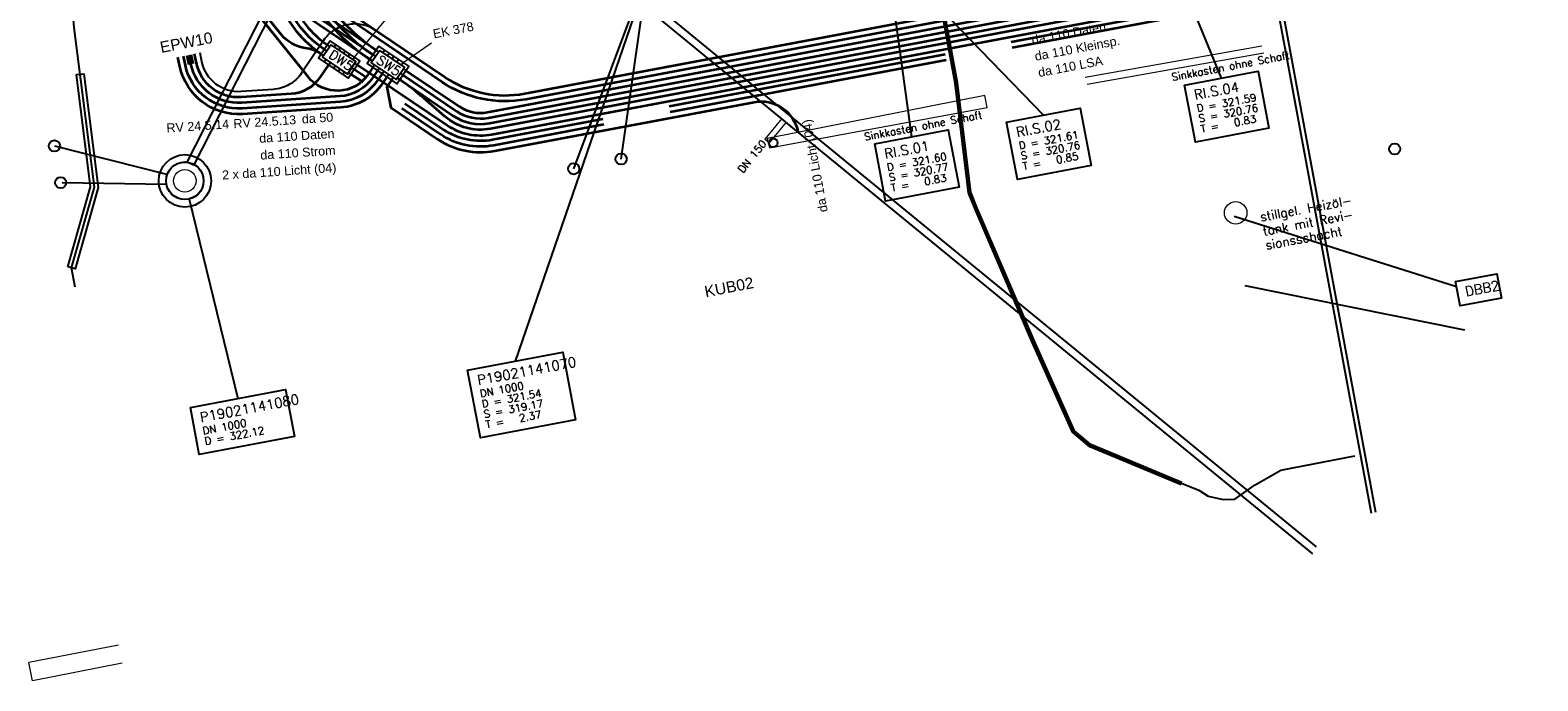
# Model space of a CAD drawing. Header units: metres. Extents: x -502 to 161, y -108 to 174.
# Tile 301 of 656: x -178 to -138, y -54 to -36. Entities that reach past the tile are written whole.
import ezdxf

# ---------------------------------------------------------------- set-up
doc = ezdxf.new("R2010")
doc.units = ezdxf.units.M
doc.header["$LTSCALE"] = 0.1
for name, pattern in [('123', [25.001, 12.501, -12.5]), ('125', [101.6, 100.001, -1.599]), ('237', [93, 75, -18])]:
    doc.linetypes.add(name, pattern=pattern)
for name, color, linetype in [('BRI31-005.05-5p02-Koordinierung Lageplan 4. BA ZOB West 2022-06-15', 7, 'Continuous'), ('BRI31-005.06-5f07-Koordinierung Lageplan 4. BA ZOB Fernbusbahnh', 7, 'Continuous'), ('BRI32-005.02-5f05-Koordinierung Schemaplan 4 BA ZOB Teilbereich', 7, 'Continuous'), ('BRI32-005.03-5f06-Koordinierung Schemaplan 4 BA ZOB Teilbereich 2 Ost - Bahnhofsallee 2023-01-21', 7, 'Continuous')]:
    doc.layers.add(name, color=color, linetype=linetype)
doc.styles.add('Arial', font='arial.ttf')
doc.styles.add('Txt', font='txt_____.ttf')

msp = doc.modelspace()

# ---------------------------------------------------------------- linework, layer by layer
at = {"layer": 'BRI31-005.05-5p02-Koordinierung Lageplan 4. BA ZOB West 2022-06-15', "color": 7, "linetype": '125', "lineweight": 18, "transparency": 33554687}
for p, q in [((-167.462, -26.978), (-174.079, -39.99)), ((-167.261, -27.023), (-173.901, -40.081))]:
    msp.add_line(p, q, dxfattribs=at)
at = {"layer": 'BRI31-005.05-5p02-Koordinierung Lageplan 4. BA ZOB West 2022-06-15', "color": 7, "linetype": 'Continuous', "lineweight": 25, "transparency": 33554687}
for p, q in [((-167.462, -26.978), (-174.079, -39.99)), ((-167.261, -27.023), (-173.901, -40.081)), ((-142.44, -49.367), (-145.259, -34.159)), ((-142.321, -49.345), (-145.141, -34.137)), ((-162.151, -36.121), (-165.311, -45.305)), ((-163.747, -40.164), (-162.225, -36.1)), ((-162.48, -39.904), (-161.943, -36.158)), ((-144.007, -50.441), (-161.631, -36.006)), ((-143.909, -50.262), (-161.514, -35.842)), ((-170.342, -37.024), (-170.408, -36.979)), ((-170.258, -36.899), (-170.325, -36.855)), ((-170.147, -36.914), (-170.103, -36.847)), ((-170.023, -36.998), (-169.978, -36.931)), ((-169.899, -37.081), (-169.854, -37.015)), ((-168.957, -37.045), (-169.024, -37)), ((-168.847, -37.061), (-168.803, -36.994)), ((-170.426, -37.148), (-170.492, -37.103)), ((-170.416, -37.312), (-170.371, -37.245)), ((-170.291, -37.396), (-170.247, -37.329)), ((-170.167, -37.479), (-170.122, -37.413)), ((-169.774, -37.165), (-169.729, -37.099)), ((-169.65, -37.249), (-169.605, -37.183)), ((-169.529, -37.391), (-169.595, -37.347)), ((-169.125, -37.293), (-169.191, -37.249)), ((-169.112, -37.459), (-169.067, -37.393)), ((-169.107, -37.124), (-169.041, -37.169)), ((-168.723, -37.144), (-168.678, -37.077)), ((-168.598, -37.227), (-168.553, -37.161)), ((-168.473, -37.31), (-168.428, -37.244)), ((-168.348, -37.393), (-168.303, -37.327)), ((-170.043, -37.563), (-169.998, -37.497)), ((-169.918, -37.647), (-169.873, -37.581)), ((-169.696, -37.64), (-169.763, -37.595)), ((-169.612, -37.516), (-169.679, -37.471)), ((-168.988, -37.543), (-168.943, -37.477)), ((-168.866, -37.625), (-168.821, -37.559)), ((-168.739, -37.711), (-168.694, -37.644)), ((-168.614, -37.795), (-168.57, -37.728)), ((-168.395, -37.785), (-168.462, -37.741)), ((-168.311, -37.661), (-168.378, -37.616)), ((-168.228, -37.537), (-168.294, -37.492)), ((-177.616, -39.554), (-174.622, -40.313)), ((-177.408, -40.533), (-174.622, -40.576)), ((-174.015, -40.974), (-172.716, -46.299)), ((-146.108, -41.427), (-140.17, -43.306)), ((-145.821, -43.282), (-139.953, -44.464))]:
    msp.add_line(p, q, dxfattribs=at)
at = {"layer": 'BRI31-005.05-5p02-Koordinierung Lageplan 4. BA ZOB West 2022-06-15', "color": 7, "linetype": 'Continuous', "lineweight": 18, "transparency": 33554687}
for p, q in [((-167.462, -26.978), (-174.079, -39.99)), ((-167.261, -27.023), (-173.901, -40.081))]:
    msp.add_line(p, q, dxfattribs=at)
at = {"layer": 'BRI31-005.05-5p02-Koordinierung Lageplan 4. BA ZOB West 2022-06-15', "color": 1, "linetype": 'Continuous', "lineweight": 25, "true_color": 0xff0000, "transparency": 33554687}
for p, q in [((-147.97, -34.07), (-146.45, -37.742)), ((-155.019, -34.791), (-151.202, -38.737)), ((-155.254, -35.45), (-154.724, -39.315))]:
    msp.add_line(p, q, dxfattribs=at)
at = {"layer": 'BRI31-005.05-5p02-Koordinierung Lageplan 4. BA ZOB West 2022-06-15', "color": 1, "linetype": 'Continuous', "lineweight": 18, "true_color": 0xff0000, "transparency": 33554687}
for p, q in [((-169.605, -37.183), (-168.198, -35.499)), ((-168.303, -37.327), (-167.544, -36.803)), ((-158.189, -38.825), (-158.643, -39.378)), ((-158.073, -38.92), (-158.527, -39.473))]:
    msp.add_line(p, q, dxfattribs=at)
at = {"layer": 'BRI31-005.05-5p02-Koordinierung Lageplan 4. BA ZOB West 2022-06-15', "color": 250, "linetype": 'Continuous', "lineweight": 13, "true_color": 0x333333, "transparency": 33554687}
for p, q in [((-150.084, -37.718), (-145.369, -36.881)), ((-150.031, -37.906), (-145.314, -37.07)), ((-152.765, -38.213), (-158.584, -39.36)), ((-152.7, -38.527), (-152.765, -38.213)), ((-158.521, -39.61), (-152.7, -38.527)), ((-158.584, -39.36), (-158.521, -39.61))]:
    msp.add_line(p, q, dxfattribs=at)
at = {"layer": 'BRI31-005.05-5p02-Koordinierung Lageplan 4. BA ZOB West 2022-06-15', "color": 30, "linetype": 'Continuous', "lineweight": 200, "true_color": 0xff7f00, "transparency": 33554687}
msp.add_line((-174.023, -37.128), (-173.972, -37.372), dxfattribs=at)
at = {"layer": 'BRI31-005.05-5p02-Koordinierung Lageplan 4. BA ZOB West 2022-06-15', "color": 7, "linetype": '123', "lineweight": 35, "transparency": 33554687}
msp.add_line((-167.302, -39.254), (-169.696, -37.64), dxfattribs=at)
at = {"layer": 'BRI31-005.05-5p02-Koordinierung Lageplan 4. BA ZOB West 2022-06-15', "color": 3, "linetype": '123', "lineweight": 35, "true_color": 0x00ff00, "transparency": 33554687}
msp.add_line((-167.218, -39.13), (-169.612, -37.516), dxfattribs=at)
at = {"layer": 'BRI31-005.05-5p02-Koordinierung Lageplan 4. BA ZOB West 2022-06-15', "color": 7, "linetype": 'Continuous', "lineweight": 13, "transparency": 33554687}
for p, q in [((-158.189, -38.825), (-158.073, -38.92)), ((-158.527, -39.473), (-158.643, -39.378)), ((-173.901, -40.081), (-174.079, -39.99))]:
    msp.add_line(p, q, dxfattribs=at)
at = {"layer": 'BRI31-005.05-5p02-Koordinierung Lageplan 4. BA ZOB West 2022-06-15', "color": 35, "linetype": 'Continuous', "lineweight": 13, "true_color": 0x99724c, "transparency": 33554687, "flags": 128}
msp.add_lwpolyline([(-93.613, -21.788), (-104.37, -23.948), (-121.702, -27.244), (-122.605, -27.411), (-126.137, -28.07), (-137.619, -30.248), (-150.276, -32.642), (-151.871, -32.948), (-154.117, -33.375), (-154.257, -33.543), (-154.332, -33.763), (-154.2, -34.453), (-153.566, -37.88), (-153.209, -40.81), (-153.037, -41.245), (-151.516, -44.777), (-150.429, -47.201), (-149.969, -47.587), (-147.535, -48.604)], dxfattribs=at)
at = {"layer": 'BRI31-005.05-5p02-Koordinierung Lageplan 4. BA ZOB West 2022-06-15', "color": 190, "linetype": 'Continuous', "lineweight": 35, "true_color": 0x7f00ff, "transparency": 33554687, "flags": 128}
for points in [[(-139.648, -26.618), (-139.648, -26.618, -0.053243), (-140.447, -26.679), (-140.447, -26.679, 0.076316), (-141.238, -26.776), (-141.238, -26.776, 0.259347), (-142.652, -28.18), (-142.652, -28.18), (-144.288, -33.846), (-144.288, -33.846, -0.283081), (-145.064, -34.551), (-145.064, -34.551), (-165.029, -38.311), (-165.029, -38.311, -0.197363), (-167.262, -37.85), (-167.262, -37.85), (-169.8, -36.138, -0.055493), (-170.45, -35.26), (-170.45, -35.26, 0.113399), (-172.052, -33.546), (-172.052, -33.546), (-173.836, -32.343), (-178.525, -31.469)], [(-168.228, -37.537), (-166.795, -38.503), (-166.795, -38.503, 0.197363), (-166.051, -38.656), (-166.051, -38.656), (-145.036, -34.698, 0.28308), (-144.144, -33.887), (-142.508, -28.222, -0.282099), (-141.041, -26.883), (-139.648, -26.618)], [(-172.136, -33.67, -0.113399), (-170.58, -35.335), (-170.58, -35.335, 0.113403), (-169.024, -37), (-169.024, -37)], [(-168.739, -37.711), (-168.862, -37.893, -0.231792), (-169.968, -38.529), (-172.593, -38.704, -0.374072), (-174.266, -37.434), (-174.317, -37.189)], [(-168.863, -37.627), (-168.986, -37.809), (-168.986, -37.809, -0.231792), (-169.978, -38.379), (-169.978, -38.379), (-172.603, -38.554), (-172.603, -38.554, -0.374072), (-174.119, -37.403), (-174.119, -37.403), (-174.17, -37.158)], [(-168.614, -37.795), (-168.737, -37.977), (-168.629, -38.532), (-167.382, -39.373, 0.197363), (-165.857, -39.688), (-158.927, -38.383), (-158.927, -38.383, -0.414413), (-157.759, -39.181), (-157.759, -39.181)]]:
    msp.add_lwpolyline(points, format="xyb", dxfattribs=at)
at = {"layer": 'BRI31-005.05-5p02-Koordinierung Lageplan 4. BA ZOB West 2022-06-15', "color": 7, "linetype": 'Continuous', "lineweight": 35, "transparency": 33554687, "flags": 128}
for points in [[(-139.593, -26.913, 0.040362), (-140.543, -27.169), (-141.153, -27.378, 0.244369), (-142.075, -28.347), (-143.712, -34.012), (-143.712, -34.012, -0.28308), (-144.953, -35.141), (-144.953, -35.141), (-165.968, -39.098, -0.228993), (-167.186, -38.769), (-167.752, -38.279), (-167.752, -38.279, 0.030266), (-168.395, -37.785), (-168.395, -37.785)], [(-168.395, -37.785), (-166.963, -38.751, 0.197363), (-165.996, -38.951), (-144.981, -34.993, 0.283081), (-143.856, -33.971), (-142.219, -28.305, -0.282465), (-140.982, -27.177), (-139.593, -26.913)], [(-169.525, -37.386), (-167.131, -39), (-167.131, -39, 0.197363), (-165.94, -39.246), (-165.94, -39.246), (-144.925, -35.288, 0.28308), (-143.568, -34.054), (-141.931, -28.388), (-141.931, -28.388, -0.282465), (-140.926, -27.472), (-140.926, -27.472), (-140.678, -27.425)], [(-187.343, -33.065), (-185.508, -32.765), (-180.115, -31.857), (-179.49, -31.779), (-178.6, -31.913), (-174.01, -32.768), (-172.304, -33.919, -0.112897), (-170.844, -35.477), (-170.844, -35.477, 0.113849), (-169.191, -37.249), (-169.191, -37.249)], [(-188.439, -33.548), (-185.459, -33.061), (-180.071, -32.154), (-179.494, -32.082), (-178.65, -32.209), (-174.142, -33.049), (-172.476, -34.173), (-172.476, -34.173, -0.151274), (-171.291, -35.646), (-171.291, -35.646, 0.152634), (-170.325, -36.855)], [(-169.019, -37.003), (-170.673, -35.875, -0.111585), (-170.974, -35.553, 0.112882), (-172.388, -34.043), (-174.068, -32.91), (-178.625, -32.061), (-179.492, -31.931), (-180.093, -32.005), (-185.345, -32.889, -0.039025), (-186.344, -32.978), (-186.344, -32.978, 0.037869), (-187.343, -33.065), (-187.343, -33.065)], [(-170.492, -37.103), (-170.492, -37.103, 0.114916), (-170.916, -36.942), (-170.916, -36.942, -0.191866), (-171.56, -36.577), (-172.719, -35.136), (-172.719, -35.136, 0.074555), (-172.969, -34.904), (-172.969, -34.904), (-173.176, -34.764)], [(-170.3, -37.39), (-170.527, -37.727), (-170.527, -37.727, -0.231792), (-171.29, -38.166), (-171.29, -38.166), (-172.623, -38.255), (-172.623, -38.255, -0.374072), (-173.825, -37.342), (-173.825, -37.342), (-173.876, -37.097)]]:
    msp.add_lwpolyline(points, format="xyb", dxfattribs=at)
at = {"layer": 'BRI31-005.05-5p02-Koordinierung Lageplan 4. BA ZOB West 2022-06-15', "color": 3, "linetype": 'Continuous', "lineweight": 35, "true_color": 0x00ff00, "transparency": 33554687, "flags": 128}
for points in [[(-168.311, -37.661), (-166.879, -38.627, 0.197363), (-166.023, -38.804), (-145.008, -34.846), (-145.008, -34.846, 0.283081), (-144, -33.929), (-144, -33.929), (-142.363, -28.264, -0.282465), (-141.01, -27.03), (-139.621, -26.765)], [(-187.367, -32.917), (-185.533, -32.617), (-180.136, -31.708), (-179.488, -31.628), (-178.575, -31.765), (-173.952, -32.627), (-172.22, -33.794), (-172.22, -33.794, -0.112911), (-170.714, -35.402), (-170.714, -35.402), (-170.714, -35.402, 0.113863), (-169.107, -37.124), (-169.107, -37.124)], [(-169.104, -37.127), (-170.758, -35.999), (-170.758, -35.999, -0.019291), (-171.742, -35.271), (-171.742, -35.271), (-171.742, -35.271, 0.020572), (-172.727, -34.546), (-172.727, -34.546), (-174.155, -33.583, 0.313075), (-175.466, -33.601, -0.112296), (-177.53, -34.466)], [(-169.188, -37.251), (-170.842, -36.123, -0.019297), (-171.826, -35.395, 0.020578), (-172.811, -34.67), (-174.239, -33.708), (-174.239, -33.708, 0.313075), (-175.379, -33.723), (-175.379, -33.723), (-175.379, -33.723, -0.112296), (-177.505, -34.613), (-177.505, -34.613)], [(-169.112, -37.459), (-169.235, -37.641, -0.50526), (-170.844, -37.709), (-172.836, -35.23, 0.074556), (-173.054, -35.029), (-173.26, -34.888)], [(-168.988, -37.543), (-169.111, -37.725), (-169.111, -37.725, -0.231792), (-169.988, -38.23), (-169.988, -38.23), (-172.613, -38.404, -0.374072), (-173.972, -37.372), (-174.023, -37.128)]]:
    msp.add_lwpolyline(points, format="xyb", dxfattribs=at)
at = {"layer": 'BRI31-005.05-5p02-Koordinierung Lageplan 4. BA ZOB West 2022-06-15', "color": 7, "linetype": '237', "lineweight": 35, "transparency": 33554687, "flags": 128}
for points in [[(-140.624, -27.72), (-140.869, -27.767, 0.282465), (-141.643, -28.472), (-143.279, -34.137), (-143.279, -34.137, -0.28308), (-144.869, -35.583), (-144.869, -35.583), (-165.885, -39.541), (-165.885, -39.541, -0.197363), (-167.299, -39.249), (-167.299, -39.249)], [(-170.492, -37.103, -0.151886), (-171.568, -35.762), (-171.568, -35.762, 0.151881), (-172.643, -34.422), (-172.643, -34.422), (-174.259, -33.332), (-178.699, -32.505), (-179.498, -32.385), (-180.028, -32.451), (-185.41, -33.357), (-188.391, -33.844)]]:
    msp.add_lwpolyline(points, format="xyb", dxfattribs=at)
at = {"layer": 'BRI31-005.05-5p02-Koordinierung Lageplan 4. BA ZOB West 2022-06-15', "color": 3, "linetype": '237', "lineweight": 35, "true_color": 0x00ff00, "transparency": 33554687, "flags": 128}
for points in [[(-140.651, -27.573), (-140.898, -27.62), (-140.898, -27.62, 0.282465), (-141.787, -28.43), (-141.787, -28.43), (-143.424, -34.096), (-143.424, -34.096, -0.283081), (-144.897, -35.436), (-144.897, -35.436), (-165.912, -39.393, -0.197363), (-167.215, -39.124)], [(-170.408, -36.979), (-170.408, -36.979, -0.152595), (-171.431, -35.7), (-171.431, -35.7, 0.151242), (-172.559, -34.297), (-174.2, -33.191), (-178.675, -32.357), (-179.496, -32.234), (-180.05, -32.302), (-185.435, -33.209), (-188.415, -33.696)]]:
    msp.add_lwpolyline(points, format="xyb", dxfattribs=at)
at = {"layer": 'BRI31-005.05-5p02-Koordinierung Lageplan 4. BA ZOB West 2022-06-15', "color": 6, "linetype": 'Continuous', "lineweight": 25, "true_color": 0xff00ff, "transparency": 33554687, "flags": 128}
msp.add_lwpolyline([(-177.065, -43.326), (-177.161, -42.813), (-176.551, -40.657), (-177.088, -36.393), (-177.203, -34.993), (-177.708, -33.453), (-177.941, -32.433), (-178.156, -30.613), (-178.131, -28.523), (-176.802, -28.723), (-175.29, -29.173)], dxfattribs=at)
at = {"layer": 'BRI31-005.05-5p02-Koordinierung Lageplan 4. BA ZOB West 2022-06-15', "color": 1, "linetype": 'Continuous', "lineweight": 25, "true_color": 0xff0000, "transparency": 33554687, "flags": 128}
for points in [[(-178.415, -30.793), (-174.381, -31.432), (-163.273, -33.032), (-157.04, -33.951), (-154.825, -33.53), (-154.771, -33.519), (-154.448, -33.582), (-154.281, -33.759), (-154.151, -34.444), (-153.517, -37.873), (-153.16, -40.797), (-152.991, -41.226), (-151.47, -44.757), (-150.388, -47.17), (-149.942, -47.545), (-147.516, -48.558), (-147.054, -48.742), (-146.802, -48.903), (-146.401, -48.991), (-146.088, -48.982), (-145.544, -48.602), (-144.864, -48.213), (-142.884, -47.832)], [(-147.432, -37.929), (-145.467, -37.556), (-145.178, -39.083), (-147.143, -39.456), (-147.432, -37.929)], [(-152.184, -38.924), (-150.219, -38.551), (-149.93, -40.078), (-151.895, -40.451), (-152.184, -38.924)], [(-155.706, -39.502), (-153.741, -39.129), (-153.452, -40.656), (-155.417, -41.029), (-155.706, -39.502)]]:
    msp.add_lwpolyline(points, dxfattribs=at)
at = {"layer": 'BRI31-005.05-5p02-Koordinierung Lageplan 4. BA ZOB West 2022-06-15', "color": 114, "linetype": 'Continuous', "lineweight": 25, "true_color": 0x00994c, "transparency": 33554687, "flags": 128}
msp.add_lwpolyline([(-147.508, -48.54), (-149.932, -47.527), (-150.372, -47.158), (-151.452, -44.749), (-152.973, -41.218), (-153.14, -40.793), (-153.497, -37.869), (-154.131, -34.44), (-154.263, -33.749), (-154.438, -33.564), (-154.769, -33.499), (-154.832, -33.51), (-157.041, -33.93), (-163.27, -33.012), (-174.378, -31.412), (-178.412, -30.773)], dxfattribs=at)
at = {"layer": 'BRI31-005.05-5p02-Koordinierung Lageplan 4. BA ZOB West 2022-06-15', "color": 250, "linetype": 'Continuous', "lineweight": 25, "true_color": 0x333333, "transparency": 33554687, "flags": 128}
for points in [[(-147.531, -48.595), (-149.963, -47.579), (-150.421, -47.195), (-151.507, -44.773), (-153.028, -41.241), (-153.199, -40.807), (-153.556, -37.879), (-154.19, -34.451), (-154.321, -33.763), (-154.248, -33.548), (-154.111, -33.384)], [(-147.512, -48.549), (-149.937, -47.536), (-150.38, -47.164), (-151.461, -44.753), (-152.982, -41.222), (-153.15, -40.795), (-153.507, -37.871), (-154.141, -34.442), (-154.272, -33.754), (-154.443, -33.573), (-154.769, -33.509)], [(-177.257, -42.786), (-176.653, -40.649), (-177.03, -37.65), (-176.832, -37.626), (-176.449, -40.665), (-177.065, -42.84), (-177.257, -42.786)]]:
    msp.add_lwpolyline(points, dxfattribs=at)
at = {"layer": 'BRI31-005.05-5p02-Koordinierung Lageplan 4. BA ZOB West 2022-06-15', "color": 1, "linetype": 'Continuous', "lineweight": 35, "true_color": 0xff0000, "transparency": 33554687, "flags": 128}
msp.add_lwpolyline([(-145.092, -34.404), (-165.056, -38.164), (-165.056, -38.164, -0.197461), (-167.178, -37.726), (-167.178, -37.726), (-169.702, -36.024)], format="xyb", dxfattribs=at)
at = {"layer": 'BRI31-005.05-5p02-Koordinierung Lageplan 4. BA ZOB West 2022-06-15', "color": 1, "linetype": '237', "lineweight": 25, "true_color": 0xff0000, "transparency": 33554687, "flags": 128}
msp.add_lwpolyline([(-169.04, -36.47), (-169.04, -36.47, 0.414215), (-170.428, -36.74), (-170.428, -36.74), (-171.014, -37.609), (-171.014, -37.609, -0.231793), (-171.777, -38.048), (-171.777, -38.048), (-172.633, -38.105, -0.374072), (-173.678, -37.311), (-173.729, -37.066)], format="xyb", dxfattribs=at)
at = {"layer": 'BRI31-005.05-5p02-Koordinierung Lageplan 4. BA ZOB West 2022-06-15', "color": 7, "linetype": 'Continuous', "lineweight": 25, "transparency": 33554687, "flags": 128}
for points in [[(-170.252, -36.747), (-170.565, -37.211), (-170.3, -37.39), (-169.769, -37.748), (-169.456, -37.283), (-170.252, -36.747)], [(-170.23, -36.858), (-170.454, -37.189), (-169.791, -37.637), (-169.567, -37.305), (-170.23, -36.858)], [(-168.951, -36.892), (-169.264, -37.357), (-168.468, -37.893), (-168.155, -37.429), (-168.951, -36.892)], [(-168.929, -37.003), (-169.153, -37.335), (-168.49, -37.782), (-168.266, -37.451), (-168.929, -37.003)], [(-140.194, -43.177), (-139.086, -42.967), (-138.963, -43.615), (-140.071, -43.825), (-140.194, -43.177)], [(-166.58, -45.546), (-164.042, -45.064), (-163.7, -46.866), (-166.239, -47.348), (-166.58, -45.546)], [(-173.985, -46.54), (-171.447, -46.058), (-171.209, -47.31), (-173.748, -47.791), (-173.985, -46.54)]]:
    msp.add_lwpolyline(points, dxfattribs=at)
at = {"layer": 'BRI31-005.05-5p02-Koordinierung Lageplan 4. BA ZOB West 2022-06-15', "color": 30, "linetype": 'Continuous', "lineweight": 25, "true_color": 0xff7f00, "transparency": 33554687, "flags": 128}
msp.add_lwpolyline([(-177.161, -42.813), (-176.551, -40.657), (-176.931, -37.638)], dxfattribs=at)
at = {"layer": 'BRI31-005.05-5p02-Koordinierung Lageplan 4. BA ZOB West 2022-06-15', "color": 7, "linetype": 'Continuous', "lineweight": 18, "transparency": 33554687, "flags": 128}
for points in [[(-147.432, -37.929), (-145.467, -37.556), (-145.178, -39.083), (-147.143, -39.456), (-147.432, -37.929)], [(-152.184, -38.924), (-150.219, -38.551), (-149.93, -40.078), (-151.895, -40.451), (-152.184, -38.924)], [(-155.706, -39.502), (-153.741, -39.129), (-153.452, -40.656), (-155.417, -41.029), (-155.706, -39.502)], [(-140.194, -43.177), (-139.086, -42.967), (-138.963, -43.615), (-140.071, -43.825), (-140.194, -43.177)], [(-166.58, -45.546), (-164.042, -45.064), (-163.7, -46.866), (-166.239, -47.348), (-166.58, -45.546)], [(-173.985, -46.54), (-171.447, -46.058), (-171.209, -47.31), (-173.748, -47.791), (-173.985, -46.54)]]:
    msp.add_lwpolyline(points, dxfattribs=at)
at = {"layer": 'BRI31-005.05-5p02-Koordinierung Lageplan 4. BA ZOB West 2022-06-15', "color": 7, "linetype": 'Continuous', "lineweight": 25, "transparency": 33554687}
for centre, radius in [((-177.616, -39.554), 0.15), ((-158.417, -39.473), 0.117), ((-174.133, -40.488), 0.7), ((-174.133, -40.488), 0.7), ((-162.48, -39.904), 0.15), ((-141.82, -39.636), 0.147), ((-174.133, -40.484), 0.5), ((-174.133, -40.488), 0.5), ((-174.133, -40.488), 0.5), ((-163.747, -40.164), 0.15), ((-177.451, -40.535), 0.15)]:
    msp.add_circle(centre, radius, dxfattribs=at)
at = {"layer": 'BRI31-005.05-5p02-Koordinierung Lageplan 4. BA ZOB West 2022-06-15', "color": 7, "linetype": 'Continuous', "lineweight": 18, "transparency": 33554687}
for radius in [0.7, 0.5]:
    msp.add_circle((-174.133, -40.488), radius, dxfattribs=at)
at = {"layer": 'BRI31-005.05-5p02-Koordinierung Lageplan 4. BA ZOB West 2022-06-15', "color": 7, "linetype": 'Continuous', "lineweight": 13, "transparency": 33554687}
for centre in [(-174.133, -40.488), (-146.066, -41.343)]:
    msp.add_circle(centre, 0.3, dxfattribs=at)
at = {"layer": 'BRI31-005.06-5f07-Koordinierung Lageplan 4. BA ZOB Fernbusbahnh', "color": 7, "linetype": 'Continuous', "lineweight": 13, "transparency": 33554687}
for p, q in [((-175.902, -52.887, 322.256), (-178.302, -53.35, 322.246)), ((-178.2, -53.836, 322.253), (-178.302, -53.35, 322.246)), ((-175.804, -53.361, 322.267), (-178.2, -53.836, 322.253))]:
    msp.add_line(p, q, dxfattribs=at)
at = {"layer": 'BRI31-005.06-5f07-Koordinierung Lageplan 4. BA ZOB Fernbusbahnh', "color": 190, "linetype": 'Continuous', "lineweight": 30, "true_color": 0x7f00ff, "transparency": 33554687, "flags": 128}
msp.add_lwpolyline([(-139.648, -26.618), (-139.648, -26.618, -0.053243), (-140.447, -26.679), (-140.447, -26.679, 0.076316), (-141.238, -26.776), (-141.238, -26.776, 0.259347), (-142.652, -28.18), (-142.652, -28.18), (-144.288, -33.846), (-144.288, -33.846, -0.283081), (-145.064, -34.551), (-145.064, -34.551), (-165.029, -38.311), (-165.029, -38.311, -0.197363), (-167.262, -37.85), (-167.262, -37.85), (-169.8, -36.138, -0.055493), (-170.45, -35.26), (-170.45, -35.26, 0.113399), (-172.052, -33.546), (-172.052, -33.546), (-173.836, -32.343), (-178.525, -31.469)], format="xyb", dxfattribs=at)
at = {"layer": 'BRI31-005.06-5f07-Koordinierung Lageplan 4. BA ZOB Fernbusbahnh', "color": 1, "linetype": 'Continuous', "lineweight": 20, "true_color": 0xff0000, "transparency": 33554687, "flags": 128}
msp.add_lwpolyline([(-178.415, -30.793), (-174.381, -31.432), (-163.273, -33.032), (-157.04, -33.951), (-154.825, -33.53), (-154.771, -33.519), (-154.448, -33.582), (-154.281, -33.759), (-154.151, -34.444), (-153.517, -37.873), (-153.16, -40.797), (-152.991, -41.226), (-151.47, -44.757), (-150.388, -47.17), (-149.942, -47.545), (-147.516, -48.558), (-147.054, -48.742), (-146.802, -48.903), (-146.401, -48.991), (-146.088, -48.982), (-145.544, -48.602), (-144.864, -48.213), (-142.884, -47.832)], dxfattribs=at)
at = {"layer": 'BRI31-005.06-5f07-Koordinierung Lageplan 4. BA ZOB Fernbusbahnh', "color": 114, "linetype": 'Continuous', "lineweight": 20, "true_color": 0x00994c, "transparency": 33554687, "flags": 128}
msp.add_lwpolyline([(-147.508, -48.54), (-149.932, -47.527), (-150.372, -47.158), (-151.452, -44.749), (-152.973, -41.218), (-153.14, -40.793), (-153.497, -37.869), (-154.131, -34.44), (-154.263, -33.749), (-154.438, -33.564), (-154.769, -33.499), (-154.832, -33.51), (-157.041, -33.93), (-163.27, -33.012), (-174.378, -31.412), (-178.412, -30.773)], dxfattribs=at)
at = {"layer": 'BRI31-005.06-5f07-Koordinierung Lageplan 4. BA ZOB Fernbusbahnh', "color": 3, "linetype": 'Continuous', "lineweight": 30, "true_color": 0x00ff00, "transparency": 33554687, "flags": 128}
msp.add_lwpolyline([(-187.367, -32.917), (-185.533, -32.617), (-180.136, -31.708), (-179.488, -31.628), (-178.575, -31.765), (-173.952, -32.627), (-172.22, -33.794), (-172.22, -33.794, -0.112911), (-170.714, -35.402), (-170.714, -35.402), (-170.714, -35.402, 0.113863), (-169.107, -37.124), (-169.107, -37.124)], format="xyb", dxfattribs=at)
at = {"layer": 'BRI31-005.06-5f07-Koordinierung Lageplan 4. BA ZOB Fernbusbahnh', "color": 7, "linetype": 'Continuous', "lineweight": 30, "transparency": 33554687, "flags": 128}
for points in [[(-187.343, -33.065), (-185.508, -32.765), (-180.115, -31.857), (-179.49, -31.779), (-178.6, -31.913), (-174.01, -32.768), (-172.304, -33.919, -0.112897), (-170.844, -35.477), (-170.844, -35.477, 0.113849), (-169.191, -37.249), (-169.191, -37.249)], [(-188.439, -33.548), (-185.459, -33.061), (-180.071, -32.154), (-179.494, -32.082), (-178.65, -32.209), (-174.142, -33.049), (-172.476, -34.173), (-172.476, -34.173, -0.151274), (-171.291, -35.646), (-171.291, -35.646, 0.152634), (-170.325, -36.855)], [(-169.019, -37.003), (-170.673, -35.875, -0.111585), (-170.974, -35.553, 0.112882), (-172.388, -34.043), (-174.068, -32.91), (-178.625, -32.061), (-179.492, -31.931), (-180.093, -32.005), (-185.345, -32.889, -0.039025), (-186.344, -32.978), (-186.344, -32.978, 0.037869), (-187.343, -33.065), (-187.343, -33.065)]]:
    msp.add_lwpolyline(points, format="xyb", dxfattribs=at)
at = {"layer": 'BRI31-005.06-5f07-Koordinierung Lageplan 4. BA ZOB Fernbusbahnh', "color": 3, "linetype": '237', "lineweight": 30, "true_color": 0x00ff00, "transparency": 33554687, "flags": 128}
msp.add_lwpolyline([(-170.408, -36.979), (-170.408, -36.979, -0.152595), (-171.431, -35.7), (-171.431, -35.7, 0.151242), (-172.559, -34.297), (-174.2, -33.191), (-178.675, -32.357), (-179.496, -32.234), (-180.05, -32.302), (-185.435, -33.209), (-188.415, -33.696)], format="xyb", dxfattribs=at)
at = {"layer": 'BRI31-005.06-5f07-Koordinierung Lageplan 4. BA ZOB Fernbusbahnh', "color": 7, "linetype": '237', "lineweight": 30, "transparency": 33554687, "flags": 128}
msp.add_lwpolyline([(-170.492, -37.103, -0.151886), (-171.568, -35.762), (-171.568, -35.762, 0.151881), (-172.643, -34.422), (-172.643, -34.422), (-174.259, -33.332), (-178.699, -32.505), (-179.498, -32.385), (-180.028, -32.451), (-185.41, -33.357), (-188.391, -33.844)], format="xyb", dxfattribs=at)
at = {"layer": 'BRI31-005.06-5f07-Koordinierung Lageplan 4. BA ZOB Fernbusbahnh', "color": 1, "linetype": 'Continuous', "lineweight": 30, "true_color": 0xff0000, "transparency": 33554687, "flags": 128}
msp.add_lwpolyline([(-145.092, -34.404), (-165.056, -38.164), (-165.056, -38.164, -0.197461), (-167.178, -37.726), (-167.178, -37.726), (-169.702, -36.024)], format="xyb", dxfattribs=at)
at = {"layer": 'BRI32-005.02-5f05-Koordinierung Schemaplan 4 BA ZOB Teilbereich', "color": 35, "linetype": 'Continuous', "lineweight": 13, "true_color": 0x99724c, "transparency": 33554687, "flags": 128}
msp.add_lwpolyline([(-93.613, -21.788), (-104.37, -23.948), (-121.702, -27.244), (-122.605, -27.411), (-126.137, -28.07), (-137.619, -30.248), (-150.276, -32.642), (-151.871, -32.948), (-154.117, -33.375), (-154.257, -33.543), (-154.332, -33.763), (-154.2, -34.453), (-153.566, -37.88), (-153.209, -40.81), (-153.037, -41.245), (-151.516, -44.777), (-150.429, -47.201), (-149.969, -47.587), (-147.535, -48.604)], dxfattribs=at)
at = {"layer": 'BRI32-005.03-5f06-Koordinierung Schemaplan 4 BA ZOB Teilbereich 2 Ost - Bahnhofsallee 2023-01-21', "color": 35, "linetype": 'Continuous', "lineweight": 9, "true_color": 0x99724c, "transparency": 33554687, "flags": 128}
msp.add_lwpolyline([(-93.613, -21.788), (-104.37, -23.948), (-121.702, -27.244), (-122.605, -27.411), (-126.137, -28.07), (-137.619, -30.248), (-150.276, -32.642), (-151.871, -32.948), (-154.117, -33.375), (-154.257, -33.543), (-154.332, -33.763), (-154.2, -34.453), (-153.566, -37.88), (-153.209, -40.81), (-153.037, -41.245), (-151.516, -44.777), (-150.429, -47.201), (-149.969, -47.587), (-147.535, -48.604)], dxfattribs=at)
at = {"layer": 'BRI32-005.03-5f06-Koordinierung Schemaplan 4 BA ZOB Teilbereich 2 Ost - Bahnhofsallee 2023-01-21', "color": 1, "linetype": 'Continuous', "lineweight": 30, "true_color": 0xff0000, "transparency": 33554687, "flags": 128}
msp.add_lwpolyline([(-145.092, -34.404), (-165.056, -38.164), (-165.056, -38.164, -0.197461), (-167.178, -37.726), (-167.178, -37.726), (-169.702, -36.024)], format="xyb", dxfattribs=at)

# ---------------------------------------------------------------- texts
at = {"layer": 'BRI31-005.05-5p02-Koordinierung Lageplan 4. BA ZOB West 2022-06-15', "color": 190, "true_color": 0x7f00ff, "transparency": 33554687, "attachment_point": 1, "line_spacing_factor": 0.25, "style": 'Arial'}
for s, insert, char_height, rotation in [('EPW10', (-174.822, -36.78), 0.3, 11.1087), ('da 110 Licht (04)', (-157.194, -41.346), 0.24, 100.6264), ('2 x da 110 Licht (04)', (-173.146, -40.214), 0.24, 3.806), ('KUB02', (-160.278, -43.303), 0.3, 10.9801)]:
    msp.add_mtext(s, dxfattribs=dict(at, insert=insert, char_height=char_height, rotation=rotation))
at = {"layer": 'BRI31-005.05-5p02-Koordinierung Lageplan 4. BA ZOB West 2022-06-15', "color": 1, "true_color": 0xff0000, "transparency": 33554687, "attachment_point": 1, "line_spacing_factor": 0.25}
for s, insert, char_height, rotation, style in [('EK 378', (-167.527, -36.45), 0.24, 11.1087, 'Arial'), ('Sinkkasten ohne Schaft', (-147.794, -37.624), 0.2, 10.7963, 'Txt'), ('RI.S.04', (-147.199, -38.069), 0.26, 10.737, 'Txt'), ('D = 321.59', (-147.125, -38.456), 0.2, 10.737, 'Txt'), ('Sinkkasten ohne Schaft', (-156.004, -39.218), 0.2, 10.7963, 'Txt'), ('S = 320.76', (-147.073, -38.732), 0.2, 10.737, 'Txt'), ('RV 24.5.14', (-174.634, -38.958), 0.24, 3.806, 'Arial'), ('RV 24.5.13', (-172.845, -38.844), 0.24, 3.806, 'Arial'), ('da 50', (-171.018, -38.718), 0.24, 3.806, 'Arial'), ('RI.S.02', (-151.951, -39.064), 0.26, 10.737, 'Txt'), ('T =   0.83', (-147.021, -39.007), 0.2, 10.737, 'Txt'), ('RI.S.01', (-155.473, -39.642), 0.26, 10.737, 'Txt'), ('D = 321.61', (-151.877, -39.451), 0.2, 10.737, 'Txt'), ('DN 150', (-159.381, -40.166), 0.2, 50.6795, 'Txt'), ('D = 321.60', (-155.399, -40.029), 0.2, 10.737, 'Txt'), ('S = 320.76', (-151.825, -39.727), 0.2, 10.737, 'Txt'), ('T =   0.85', (-151.773, -40.002), 0.2, 10.737, 'Txt'), ('S = 320.77', (-155.347, -40.305), 0.2, 10.737, 'Txt'), ('T =   0.83', (-155.295, -40.58), 0.2, 10.737, 'Txt')]:
    msp.add_mtext(s, dxfattribs=dict(at, insert=insert, char_height=char_height, rotation=rotation, style=style))
at = {"layer": 'BRI31-005.05-5p02-Koordinierung Lageplan 4. BA ZOB West 2022-06-15', "color": 7, "transparency": 33554687, "attachment_point": 1, "line_spacing_factor": 0.25}
for s, insert, char_height, rotation, style in [('da 110 Daten', (-151.536, -36.616), 0.24, 10.7739, 'Arial'), ('DW5', (-170.177, -36.972), 0.25, 326.007, 'Txt'), ('da 110 Kleinsp.', (-151.455, -37.048), 0.24, 10.7739, 'Arial'), ('SW5', (-168.901, -37.117), 0.25, 326.007, 'Txt'), ('da 110 LSA', (-151.364, -37.482), 0.24, 10.7739, 'Arial'), ('da 110 Daten', (-172.156, -39.235), 0.24, 3.806, 'Arial'), ('da 110 Strom', (-172.126, -39.682), 0.24, 3.806, 'Arial'), ('stillgel. Heizöl-', (-145.435, -41.339), 0.24, 10.7262, 'Txt'), ('tank mit Revi-', (-145.363, -41.716), 0.24, 10.7262, 'Txt'), ('sionsschacht', (-145.292, -42.093), 0.24, 10.7262, 'Txt'), ('DBB2', (-139.961, -43.317), 0.26, 10.737, 'Txt'), ('P19021141070', (-166.347, -45.686), 0.26, 10.737, 'Txt'), ('DN 1000', (-166.273, -46.073), 0.2, 10.737, 'Txt'), ('P19021141080', (-173.752, -46.68), 0.26, 10.737, 'Txt'), ('D = 321.54', (-166.221, -46.349), 0.2, 10.737, 'Txt'), ('S = 319.17', (-166.169, -46.624), 0.2, 10.737, 'Txt'), ('T =   2.37', (-166.117, -46.899), 0.2, 10.737, 'Txt'), ('DN 1000', (-173.678, -47.067), 0.2, 10.737, 'Txt'), ('D = 322.12', (-173.626, -47.343), 0.2, 10.737, 'Txt')]:
    msp.add_mtext(s, dxfattribs=dict(at, insert=insert, char_height=char_height, rotation=rotation, style=style))

doc.saveas('drawing.dxf')
